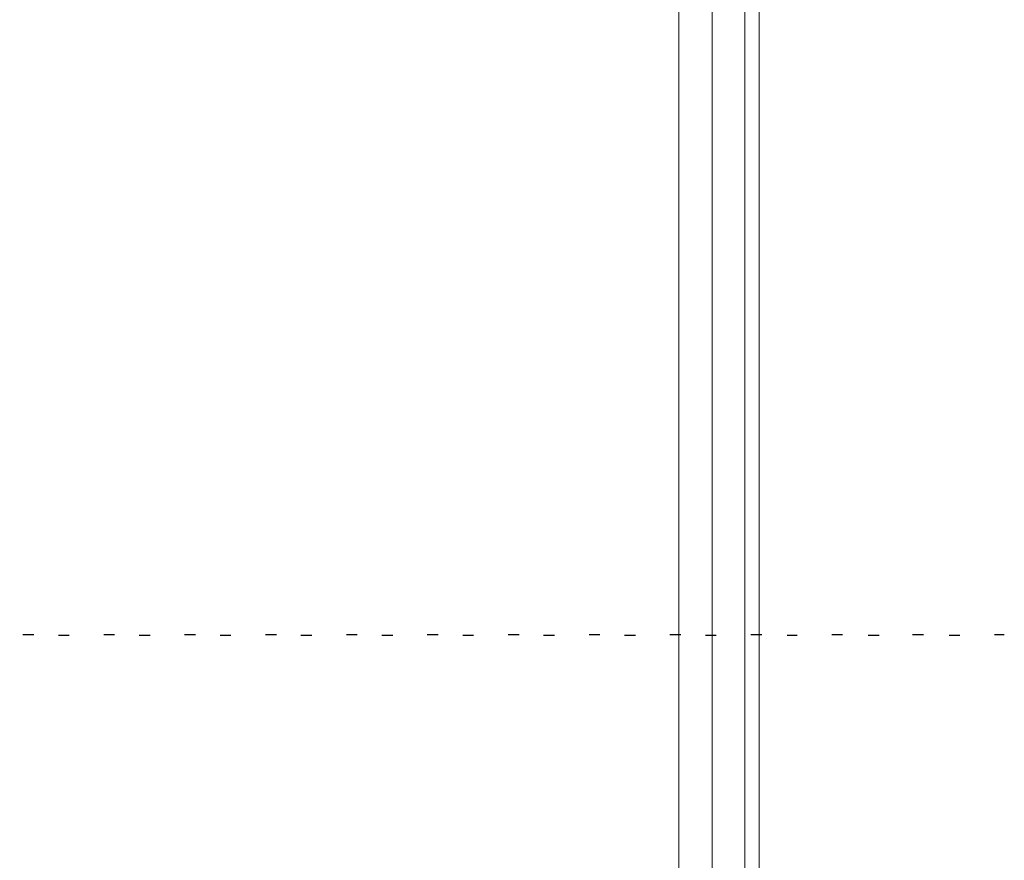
# Model space of a CAD drawing. Header units: millimetres. Extents: x -1290 to 1795, y -4192 to -1311.
# Tile 504 of 656: x 1536 to 1545, y -3672 to -3664. Entities that reach past the tile are written whole.
import ezdxf

# ---------------------------------------------------------------- set-up
doc = ezdxf.new("R2010")
doc.units = ezdxf.units.MM
doc.layers.add('51', color=7, linetype='Continuous')
doc.layers.add('Aparatura', color=7, linetype='Continuous', lineweight=13)

# ---------------------------------------------------------------- blocks, each defined once
blk = doc.blocks.new('*U202')
at = {"layer": '51', "color": 255}
for points in [[(738.661361, -350.04556), (739.151998, -350.04556)], [(742.303536, -350.04556), (742.794173, -350.04556)], [(745.945711, -350.04556), (746.434557, -350.04556)], [(749.586095, -350.04556), (750.076732, -350.04556)], [(753.22827, -350.04556), (753.718907, -350.04556)], [(756.870445, -350.04556), (757.361082, -350.04556)], [(760.51262, -350.04556), (761.003257, -350.04556)], [(764.154795, -350.04556), (764.643641, -350.04556)], [(767.795179, -350.04556), (768.285816, -350.04556)], [(771.48212, -350.04556), (771.927991, -350.04556)], [(775.124295, -350.04556), (775.613141, -350.04556)], [(778.76647, -350.04556), (779.255316, -350.04556)]]:
    blk.add_lwpolyline(points, dxfattribs=at)
blk = doc.blocks.new('*U221')
at = {"layer": '51', "color": 255}
for points in [[(737.552951, -350.032992), (737.062314, -350.032992)], [(741.195126, -350.032992), (740.704489, -350.032992)], [(744.83551, -350.032992), (744.346663, -350.032992)], [(748.477685, -350.032992), (747.988838, -350.032992)], [(752.11986, -350.032992), (751.629223, -350.032992)], [(755.762035, -350.032992), (755.271398, -350.032992)], [(759.40421, -350.032992), (758.913572, -350.032992)], [(763.044594, -350.032992), (762.555747, -350.032992)], [(766.686769, -350.032992), (766.196132, -350.032992)], [(770.328944, -350.032992), (769.838306, -350.032992)], [(773.971118, -350.032992), (773.480481, -350.032992)], [(777.613293, -350.032992), (777.122656, -350.032992)], [(781.253678, -350.032992), (780.807807, -350.032992)]]:
    blk.add_lwpolyline(points, dxfattribs=at)

msp = doc.modelspace()

# ---------------------------------------------------------------- linework, layer by layer
at = {"layer": 'Aparatura', "color": 7, "lineweight": 13}
for points in [[(1543.0283, -3758.4431), (1411.5408, -3758.4431), (1411.5408, -3611.293), (1543.0283, -3611.293), (1543.0283, -3758.4431)], [(1542.3046, -3658.0825), (1542.3046, -3662.0147), (1542.3046, -3662.2192), (1542.3046, -3678.7897), (1542.3046, -3678.9821), (1542.3046, -3680.7137), (1542.3046, -3682.9264), (1542.6058, -3682.9264), (1542.6058, -3680.7137), (1542.6058, -3678.9821), (1542.6058, -3678.7897), (1542.6058, -3662.2192), (1542.6058, -3662.0147), (1542.6058, -3658.0825), (1542.3046, -3658.0825)], [(1542.3046, -3658.0825), (1542.3046, -3662.0147), (1542.3046, -3662.2192), (1542.3046, -3678.7897), (1542.3046, -3678.9821), (1542.3046, -3680.7137), (1542.3046, -3682.9264), (1542.6058, -3682.9264), (1542.6058, -3680.7137), (1542.6058, -3678.9821), (1542.6058, -3678.7897), (1542.6058, -3662.2192), (1542.6058, -3662.0147), (1542.6058, -3658.0825), (1542.3046, -3658.0825)], [(1542.3046, -3658.0825), (1542.3046, -3662.0147), (1542.3046, -3662.2192), (1542.3046, -3678.7897), (1542.3046, -3678.9821), (1542.3046, -3680.7137), (1542.3046, -3682.9264), (1542.6058, -3682.9264), (1542.6058, -3680.7137), (1542.6058, -3678.9821), (1542.6058, -3678.7897), (1542.6058, -3662.2192), (1542.6058, -3662.0147), (1542.6058, -3658.0825), (1542.3046, -3658.0825)], [(1542.3046, -3678.7898), (1542.3046, -3662.219), (1542.3046, -3678.7898)], [(1542.6054, -3678.7898), (1542.6054, -3662.219), (1542.6054, -3678.7898)]]:
    msp.add_lwpolyline(points, close=True, dxfattribs=at)
for points in [[(1542.8998, -3611.293), (1542.8998, -3758.4431)], [(1542.6054, -3631.916), (1542.6054, -3648.4865), (1542.6054, -3648.6909), (1542.6054, -3650.4105), (1542.6054, -3652.6351), (1542.6054, -3658.0824), (1542.6054, -3662.0146), (1542.6054, -3662.219), (1542.6054, -3678.7895), (1542.6054, -3678.9819), (1542.6054, -3680.7135), (1542.6054, -3682.9261), (1542.6054, -3688.3854), (1542.6054, -3692.3176), (1542.6054, -3692.5341), (1542.6054, -3709.0925)], [(1542.6054, -3631.916), (1542.6054, -3648.4865), (1542.6054, -3648.6909), (1542.6054, -3650.4105), (1542.6054, -3652.6351), (1542.6054, -3658.0824), (1542.6054, -3662.0146), (1542.6054, -3662.219), (1542.6054, -3678.7895), (1542.6054, -3678.9819), (1542.6054, -3680.7135), (1542.6054, -3682.9261), (1542.6054, -3688.3854), (1542.6054, -3692.3176), (1542.6054, -3692.5341), (1542.6054, -3709.0925)], [(1542.6054, -3631.916), (1542.6054, -3648.4865), (1542.6054, -3648.6909), (1542.6054, -3650.4105), (1542.6054, -3652.6351), (1542.6054, -3658.0824), (1542.6054, -3662.0146), (1542.6054, -3662.219), (1542.6054, -3678.7895), (1542.6054, -3678.9819), (1542.6054, -3680.7135), (1542.6054, -3682.9261), (1542.6054, -3688.3854), (1542.6054, -3692.3176), (1542.6054, -3692.5341), (1542.6054, -3709.0925)]]:
    msp.add_lwpolyline(points, dxfattribs=at)

# ---------------------------------------------------------------- block references
at = {"layer": 'Aparatura', "color": 7, "lineweight": 13, "xscale": 0.2, "yscale": 0.2, "zscale": 0.2}
for name in ['*U202', '*U221']:
    msp.add_blockref(name, (1388.9844, -3599.9102), dxfattribs=at)

doc.saveas('drawing.dxf')
